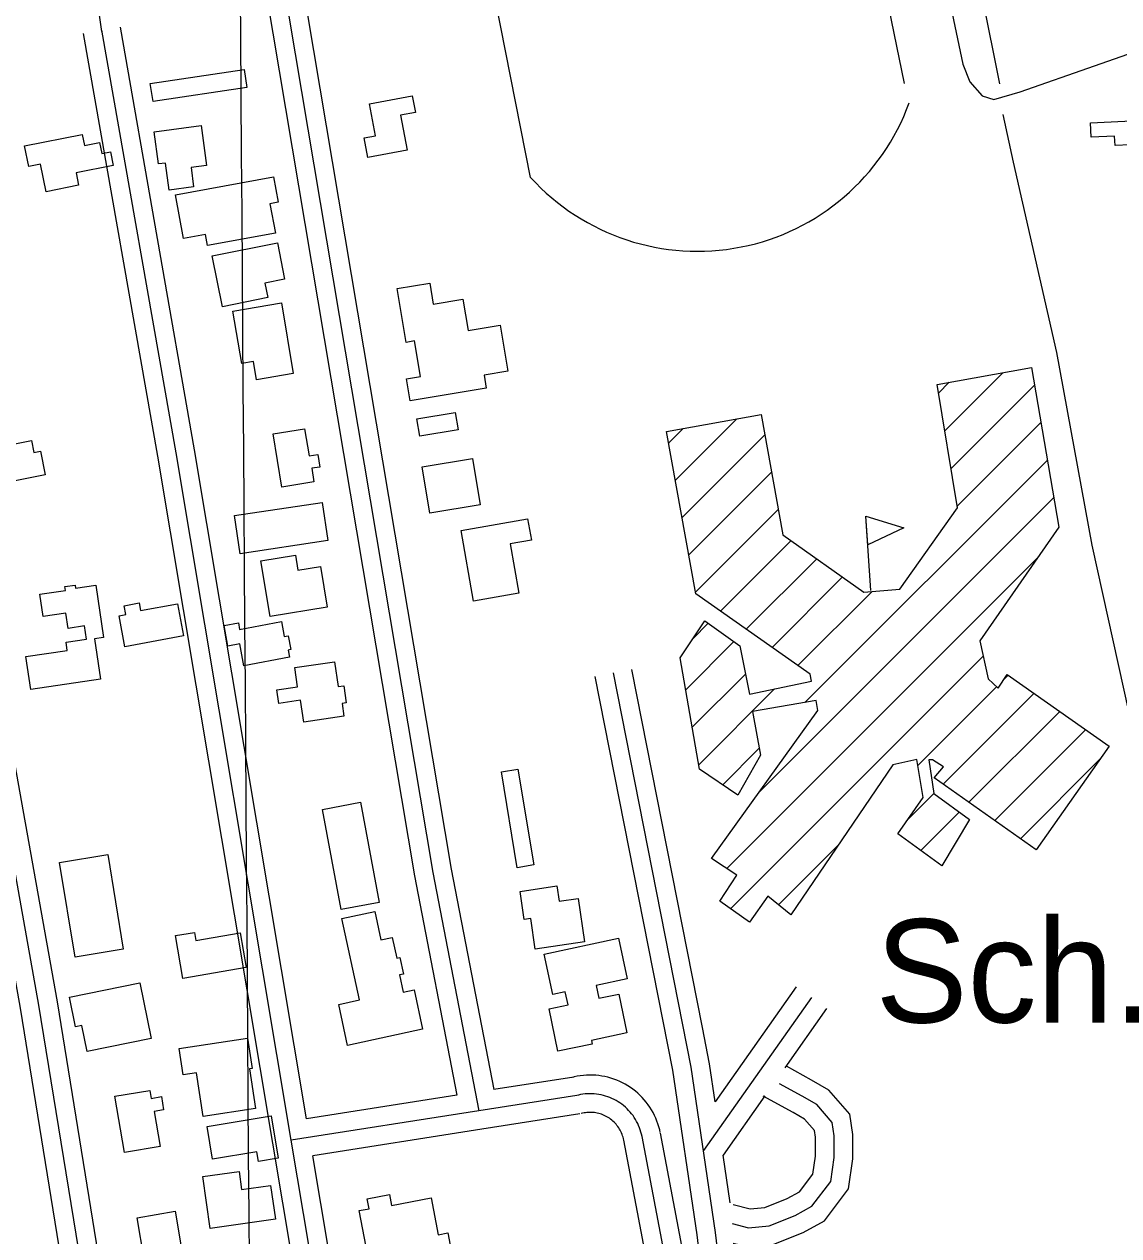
# Model space of a CAD drawing. Extents: x 3508733 to 3546731, y 546897 to 572481.
# Drawn here: x 3533744 to 3534624, y 565299 to 566273 of the extents above; entities that cross this region are included whole.
import ezdxf

# ---------------------------------------------------------------- set-up
doc = ezdxf.new("R2010")
doc.units = 0
for name, color, linetype in [('V-BLDG-IDEN', 7, 'Continuous'), ('V-BLDG-OTLN', 7, 'Continuous'), ('V-DTCH-CNTR', 7, 'Continuous'), ('V-GRID-MAJR', 7, 'Continuous'), ('V-ROAD-CNTR', 7, 'Continuous'), ('V-TOPO-SHOR', 7, 'Continuous')]:
    doc.layers.add(name, color=color, linetype=linetype)

msp = doc.modelspace()

# ---------------------------------------------------------------- linework, layer by layer
at = {"layer": 'V-BLDG-OTLN'}
for p, q in [((3534483.9390920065, 565946.4753107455), (3534530.655622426, 565993.1918411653)), ((3534478.9286211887, 565976.820178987), (3534487.5790741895, 565985.470631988)), ((3534488.9495628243, 565916.130442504), (3534556.0883450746, 565983.2692247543)), ((3534267.2605119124, 565906.5734259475), (3534316.7319527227, 565956.0448667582)), ((3534493.9600336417, 565885.7855742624), (3534561.2601187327, 565953.0856593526)), ((3534261.853705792, 565936.5219588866), (3534273.590500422, 565948.2587535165)), ((3534272.6673180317, 565876.6248930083), (3534339.2133577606, 565943.1709327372)), ((3534371.46025772, 565727.930459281), (3534566.43189239, 565922.9020939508)), ((3534278.0741241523, 565846.6763600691), (3534344.620298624, 565913.2225345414)), ((3534334.437952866, 565655.5528153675), (3534571.603666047, 565892.718528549)), ((3534283.480930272, 565816.7278271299), (3534350.0272394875, 565883.2741363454)), ((3534424.40882348, 565817.9773905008), (3534420.430831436, 565877.8452707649)), ((3534303.594354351, 565801.4859121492), (3534360.331416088, 565858.2229738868)), ((3534308.6921871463, 565594.4517105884), (3534558.7547922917, 565844.5143157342)), ((3534324.3584181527, 565786.8946368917), (3534381.0425788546, 565843.5787975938)), ((3534345.1224819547, 565772.3033616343), (3534401.753741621, 565828.9346213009)), ((3534365.8865457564, 565757.712086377), (3534425.5374449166, 565817.3629855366)), ((3534281.326096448, 565779.2176542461), (3534293.788738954, 565791.6802967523)), ((3534275.6623552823, 565738.1985740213), (3534314.417388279, 565776.953607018)), ((3534311.712603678, 565562.1167880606), (3534514.892183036, 565765.2963674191)), ((3534280.8550390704, 565708.0359187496), (3534323.644370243, 565750.825249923)), ((3534531.552154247, 565746.6009995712), (3534534.8571536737, 565749.9059989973)), ((3534286.0477228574, 565677.8732634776), (3534347.0633530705, 565738.8888936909)), ((3534462.308385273, 565677.3572305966), (3534525.7378481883, 565740.7866935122)), ((3534482.671033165, 565662.3645394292), (3534555.6482045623, 565735.3417108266)), ((3534503.4045478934, 565647.7427150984), (3534576.4392554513, 565720.7774226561)), ((3534524.138062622, 565633.1208907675), (3534597.2303063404, 565706.2131344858)), ((3534305.3451330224, 565661.815334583), (3534334.703913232, 565691.1741147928)), ((3534544.871577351, 565618.4990664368), (3534609.0086675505, 565682.6361566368)), ((3534454.230950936, 565633.9244572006), (3534475.1985470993, 565654.8920533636)), ((3534464.6654225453, 565609.0035897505), (3534495.5195251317, 565639.8576923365)), ((3534350.141505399, 565565.190350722), (3534397.873542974, 565612.9223882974))]:
    msp.add_line(p, q, dxfattribs=at)
for points in [[(3534358.3582450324, 566678.8236159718), (3534451.311059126, 566225.67552227)], [(3534150.9146599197, 566150.1636732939), (3534059.163843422, 566614.9177437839)]]:
    msp.add_lwpolyline(points, dxfattribs=at)
for points in [[(3533922.756, 566222.439), (3533847.279, 566211.1630000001), (3533845.112, 566225.671), (3533920.589, 566236.947)], [(3534026.088, 566183.708), (3534021.2970000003, 566209.3960000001), (3534055.755, 566215.8200000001), (3534058.2490000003, 566202.435), (3534046.396, 566200.225), (3534051.651, 566172.032), (3534020.097, 566166.15), (3534017.1380000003, 566182.041)], [(3534601.0530000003, 566194.099), (3534656.2430000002, 566196.649), (3534657.128, 566177.482), (3534620.839, 566175.806), (3534620.487, 566183.464), (3534601.5840000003, 566182.596)], [(3533761.308, 566138.662), (3533756.864, 566160.883), (3533747.3000000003, 566158.97), (3533743.998, 566175.473), (3533790.39, 566184.7440000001), (3533792.149, 566175.952), (3533804.386, 566178.399), (3533806.188, 566169.386), (3533812.9990000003, 566170.752), (3533815.201, 566159.738), (3533785.47, 566153.7930000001), (3533787.4420000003, 566143.888)], [(3533860.153, 566139.942), (3533857.265, 566161.726), (3533851.727, 566160.991), (3533848.299, 566186.853), (3533886.111, 566191.865), (3533890.346, 566159.906), (3533877.841, 566158.247), (3533879.869, 566142.555)], [(3533945.6520000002, 566105.275), (3533891.165, 566095.341), (3533889.525, 566104.333), (3533871.881, 566101.116), (3533865.484, 566136.212), (3533944.2800000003, 566150.579), (3533947.995, 566130.206), (3533941.329, 566128.987)], [(3533903.097, 566046.273), (3533894.967, 566087.144), (3533947.315, 566097.559), (3533953.146, 566068.254), (3533937.282, 566065.098), (3533939.578, 566053.529)], [(3534050.815, 566017.578), (3534043.483, 566060.774), (3534069.765, 566065.235), (3534072.6350000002, 566048.331), (3534096.471, 566052.378), (3534100.758, 566027.1240000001), (3534126.315, 566031.461), (3534132.616, 565994.331), (3534113.486, 565991.085), (3534115.225, 565980.843), (3534054.149, 565970.478), (3534051.1410000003, 565988.199), (3534062.397, 565990.108), (3534057.541, 566018.721)], [(3533950.523, 566049.285), (3533960.046, 565992.4720000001), (3533930.465, 565987.513), (3533928.0130000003, 566002.136), (3533918.6580000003, 566000.567), (3533911.586, 566042.76)], [(3534283.71, 565815.459), (3534260.1720000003, 565945.837), (3534336.253, 565959.568), (3534353.704, 565862.909), (3534418.91, 565816.804), (3534447.685, 565819.231), (3534494.187, 565884.411), (3534477.79, 565983.716), (3534553.681, 565997.319), (3534575.685, 565868.899), (3534512.211, 565777.477), (3534518.896, 565747.107), (3534526.977, 565739.642), (3534534.082, 565750.449), (3534616.241, 565692.8960000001), (3534557.5130000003, 565609.584), (3534475.355, 565667.524), (3534482.827, 565676.383), (3534473.948, 565681.9130000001), (3534471.2290000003, 565681.939), (3534475.2260000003, 565654.705), (3534503.761, 565633.828), (3534481.63, 565596.757), (3534446.151, 565622.3690000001), (3534466.649, 565651.684), (3534461.517, 565682.0380000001), (3534442.055, 565677.962), (3534360.024, 565557.204), (3534341.5270000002, 565572.152), (3534326.943, 565551.324), (3534303.028, 565568.2710000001), (3534316.838, 565589.108), (3534296.387, 565602.524), (3534381.897, 565721.693), (3534380.42, 565729.478), (3534329.4420000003, 565720.6730000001), (3534335.69, 565685.6460000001), (3534317.491, 565653.589), (3534286.63, 565674.491), (3534271.221, 565763.997), (3534290.947, 565793.709), (3534319.1010000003, 565773.61), (3534326.863, 565734.684), (3534376.6950000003, 565745.057), (3534375.589, 565750.894)], [(3534059.5130000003, 565956.109), (3534090.256, 565961.238), (3534092.582, 565947.28), (3534061.84, 565942.156)], [(3533950.961, 565901.272), (3533944.014, 565944.0750000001), (3533969.19, 565948.161), (3533972.745, 565926.262), (3533979.758, 565927.398), (3533981.384, 565917.355), (3533974.91, 565916.304), (3533976.661, 565905.444)], [(3533760.5500000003, 565911.076), (3533712.211, 565901.452), (3533706.17, 565931.789), (3533718.429, 565934.231), (3533718.773, 565932.496), (3533749.569, 565938.626), (3533751.5, 565928.924), (3533756.788, 565929.973)], [(3534063.7830000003, 565917.609), (3534104.254, 565924.189), (3534110.3200000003, 565886.8910000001), (3534069.849, 565880.309)], [(3533987.8170000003, 565858.1680000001), (3533917.396, 565847.617), (3533912.796, 565878.296), (3533983.221, 565888.8470000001)], [(3534105.032, 565809.583), (3534095.122, 565866.401), (3534148.523, 565875.7170000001), (3534151.524, 565858.518), (3534134.441, 565855.5380000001), (3534141.353, 565815.92)], [(3534420.430831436, 565877.8452707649), (3534451.130770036, 565868.3092898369), (3534421.961828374, 565854.7943168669)], [(3533941.358, 565797.26), (3533934.042, 565842.009), (3533961.875, 565846.56), (3533963.865, 565834.372), (3533981.98, 565837.334), (3533987.299, 565804.77)], [(3533801.279, 565822.348), (3533807.464, 565780.268), (3533800.242, 565779.207), (3533805.018, 565746.718), (3533749.028, 565738.487), (3533745.137, 565764.963), (3533778.321, 565769.8420000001), (3533777.321, 565776.6190000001), (3533793.715, 565779.029), (3533792.171, 565789.529), (3533779.089, 565787.606), (3533777.274, 565799.937), (3533758.9450000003, 565797.2440000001), (3533756.335, 565814.998), (3533776.971, 565818.033), (3533776.4960000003, 565821.269), (3533784.6550000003, 565822.469), (3533785.028, 565819.96)], [(3533837.233, 565801.881), (3533867.063, 565807.414), (3533871.875, 565781.4720000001), (3533824.646, 565772.709), (3533819.989, 565797.803), (3533825.3370000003, 565798.794), (3533824.038, 565805.794), (3533836.091, 565808.031)], [(3533956.951, 565764.47), (3533920.366, 565757.459), (3533916.974, 565775.164), (3533907.5270000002, 565773.354), (3533904.377, 565789.785), (3533915.901, 565791.995), (3533916.894, 565786.809), (3533950.498, 565793.246), (3533952.857, 565780.9400000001), (3533955.9560000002, 565781.532), (3533958.0530000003, 565770.585), (3533955.862, 565770.157)], [(3533968.465, 565712.299), (3533965.924, 565729.801), (3533948.3680000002, 565727.256), (3533946.787, 565738.149), (3533963.572, 565740.584), (3533961.322, 565756.098), (3533993.281, 565760.736), (3533996.1750000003, 565740.779), (3534000.6520000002, 565741.43), (3534002.65, 565727.657), (3533999.4450000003, 565727.188), (3534000.856, 565716.997)], [(3534140.563, 565674.421), (3534153.377, 565597.373), (3534140.196, 565595.182), (3534127.3880000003, 565672.232)], [(3534014.037, 565647.738), (3534029.147, 565567.167), (3533998.585, 565561.437), (3533983.477, 565642.006)], [(3533784.6240000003, 565523.338), (3533772.168, 565599.329), (3533810.974, 565605.6900000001), (3533823.411, 565529.697)], [(3534154.632, 565529.765), (3534150.997, 565554.277), (3534145.732, 565553.495), (3534142.387, 565576.068), (3534172.069, 565580.471), (3534173.884, 565568.237), (3534189.1040000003, 565570.491), (3534194.2260000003, 565535.639)], [(3534013.202, 565488.858), (3533999.103, 565554.265), (3534025.592, 565559.977), (3534030.507, 565537.17), (3534039.59, 565539.128), (3534043.217, 565522.302), (3534045.781, 565522.855), (3534048.622, 565509.672), (3534045.501, 565508.998), (3534048.519, 565494.9940000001), (3534057.1520000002, 565496.856), (3534063.953, 565465.3), (3534003.724, 565452.3200000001), (3533996.625, 565485.286)], [(3533922.262, 565514.937), (3533871.208, 565506.121), (3533865.262, 565540.537), (3533880.522, 565543.1730000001), (3533881.642, 565536.681), (3533917.4390000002, 565542.862)], [(3534180.98, 565484.824), (3534178.758, 565495.336), (3534168.659, 565493.198), (3534161.7800000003, 565525.712), (3534221.715, 565538.393), (3534228.61, 565505.797), (3534203.508, 565500.487), (3534205.6890000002, 565490.181), (3534221.764, 565493.583), (3534228.373, 565462.341), (3534199.7660000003, 565456.287), (3534200.377, 565453.397), (3534172.921, 565447.589), (3534165.7290000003, 565481.598)], [(3533845.8170000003, 565457.747), (3533794.356, 565447.376), (3533790.1210000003, 565468.39), (3533784.934, 565467.346), (3533780.154, 565491.062), (3533836.801, 565502.475)], [(3533868.3000000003, 565449.737), (3533923.241, 565458.128), (3533926.967, 565433.728), (3533924.841, 565433.402), (3533929.723, 565401.431), (3533887.682, 565395.013), (3533882.281, 565430.361), (3533871.509, 565428.723)], [(3533824.265, 565366.15), (3533816.555, 565411.358), (3533844.711, 565416.16), (3533845.81, 565409.707), (3533854.009, 565411.106), (3533855.819, 565400.4890000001), (3533848.295, 565399.205), (3533853.0870000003, 565371.0650000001)], [(3533930.87, 565366.623), (3533895.018, 565360.764), (3533890.707, 565387.144), (3533942.2490000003, 565395.5700000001), (3533947.805, 565361.5750000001), (3533932.113, 565359.015)], [(3533918.502, 565336.403), (3533941.878, 565339.667), (3533945.679, 565312.447), (3533893.279, 565305.132), (3533887.444, 565346.903), (3533916.471, 565350.954)], [(3534084.458, 565301.458), (3534089.258, 565276.1240000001), (3534029.901, 565264.877), (3534031.005, 565259.062), (3534014.504, 565255.937), (3534008.344, 565288.461), (3534018.643, 565290.4130000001), (3534013.142, 565319.429), (3534021.025, 565320.922), (3534019.505, 565328.942), (3534037.333, 565332.321), (3534038.982, 565323.63), (3534070.865, 565329.671), (3534076.4990000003, 565299.953)], [(3533878.738, 565290.12), (3533885.7120000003, 565248.81), (3533878.484, 565247.591), (3533880.7430000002, 565234.208), (3533847.512, 565228.6), (3533845.278, 565241.8470000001), (3533842.349, 565241.353), (3533835.892, 565279.636), (3533840.092, 565280.345), (3533834.4620000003, 565313.705), (3533865.088, 565318.872), (3533870.188, 565288.678)]]:
    msp.add_lwpolyline(points, close=True, dxfattribs=at)
msp.add_arc((3534285.012831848, 566272.0138723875), 181.18993006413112, 222.26028295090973, 340.07443295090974, dxfattribs=at)
at = {"layer": 'V-DTCH-CNTR'}
msp.add_lwpolyline([(3534342.514, 566979.56), (3534369.7830000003, 566830.061), (3534419.322, 566617.4720000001), (3534456.309, 566441.436), (3534498.338, 566241.261), (3534504.068, 566227.103), (3534513.9420000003, 566215.841), (3534523.311, 566212.808), (3534544.525, 566219.054), (3534664.208, 566260.727), (3534859.36, 566328.657), (3534922.477, 566353.8640000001)], dxfattribs=at)
at = {"layer": 'V-GRID-MAJR'}
msp.add_spline([(3534014.4590000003, 552440.283), (3533972.165, 558498.1140000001), (3533929.85, 564559.029), (3533887.535, 570619.961), (3533887.514, 570623.028)], degree=3, dxfattribs=at)
at = {"layer": 'V-ROAD-CNTR'}
for points in [[(3533886.824188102, 564690.581592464), (3533855.3572510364, 564881.1602113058), (3533797.427366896, 565226.586520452), (3533755.5864505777, 565484.7360041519), (3533694.083573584, 565828.1103174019), (3533643.2536752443, 566125.2607230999), (3533576.476808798, 566520.6049324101), (3533518.2879251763, 566843.4712866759), (3533497.888965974, 566975.2300231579), (3533425.3561110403, 567437.8060980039), (3533342.654276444, 567907.578158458), (3533251.7834581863, 568405.7071621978), (3533222.5775165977, 568601.449770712), (3533183.1095955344, 568815.056343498)], [(3533901.624158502, 564693.025587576), (3533870.1542214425, 564883.6222063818), (3533812.227337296, 565229.0265155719), (3533770.3734210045, 565487.2579991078), (3533708.858544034, 565830.697312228), (3533658.041645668, 566127.7747180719), (3533591.2537792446, 566523.1839272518), (3533533.0828955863, 566845.94928172), (3533512.709936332, 566977.53901854), (3533440.1530814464, 567440.2680930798), (3533357.419246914, 567910.2241531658), (3533266.583428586, 568408.1601572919), (3533237.3744870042, 568603.9197657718), (3533201.012559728, 568800.7183721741)], [(3533614.869732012, 568289.5823944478), (3533748.811464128, 567505.7279621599), (3533901.2121593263, 566608.5447565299), (3534072.297817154, 565591.39679083), (3534109.353743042, 565399.8051740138)], [(3533629.6557024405, 568292.1093893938), (3533763.598434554, 567508.2469571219), (3533916.002129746, 566611.0447515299), (3534087.05978763, 565594.065785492), (3534121.3357190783, 565416.84713993)], [(3533600.0837615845, 568287.0553995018), (3533734.024493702, 567503.2089671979), (3533886.4221889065, 566606.0447615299), (3534057.535846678, 565588.7277961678), (3534091.676778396, 565412.210149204)], [(3533602.217, 567524.81), (3533627.7660000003, 567379.441), (3533658.693, 567185.253), (3533687.877, 566992.846), (3533713.114, 566816.929), (3533723.137, 566762.778), (3533742.282, 566680.921), (3533763.284, 566550.871), (3533790.8540000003, 566373.1680000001), (3533805.908661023, 566267.4526921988)], [(3533872.024217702, 564688.137597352), (3533840.5602806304, 564878.6982162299), (3533782.627396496, 565224.146525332), (3533740.7994801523, 565482.2140091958), (3533679.308603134, 565825.5233225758), (3533628.46570482, 566122.7467281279), (3533561.6998383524, 566518.0259375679), (3533503.4929547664, 566840.9932916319), (3533485.59599056, 566956.5920604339)], [(3534055.4548508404, 564694.9495837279), (3534023.6139145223, 564897.1891792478), (3533943.6890743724, 565373.6042264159), (3533851.0832595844, 565926.1111213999), (3533791.469378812, 566265.901441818)], [(3534070.271821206, 564697.282579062), (3534038.4198849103, 564899.596174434), (3533958.482044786, 565376.0852214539), (3533865.867230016, 565928.647116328), (3533806.2433492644, 566268.4934366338)], [(3533970.821020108, 565393.209187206), (3533880.651200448, 565931.1831112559), (3533821.017319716, 566271.0854314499)], [(3534307.958345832, 565104.3967648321), (3534284.817392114, 565299.896373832), (3534265.24443126, 565432.271109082), (3534202.751556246, 565748.8194759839)], [(3534392.775176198, 564719.2105352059), (3534347.780266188, 564957.387058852), (3534324.6473124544, 565091.0127916), (3534299.6873623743, 565301.8753698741), (3534280.030401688, 565434.8221039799), (3534217.467526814, 565751.7244701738)], [(3534289.0143837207, 565466.7620400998), (3534232.1834973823, 565754.6294643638)], [(3534364.425232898, 565499.3469749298), (3534299.303363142, 565407.02715957)], [(3534376.682208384, 565490.7009922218), (3534289.9483818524, 565367.741238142)], [(3534388.9391838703, 565482.0550095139), (3534355.3022511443, 565434.368104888)], [(3534299.303363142, 565407.026159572), (3534294.816372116, 565437.373098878), (3534289.0143837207, 565466.7620400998)], [(3534313.890333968, 565293.3333869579), (3534324.9653118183, 565290.4923926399), (3534346.3572690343, 565292.5103886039), (3534370.138221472, 565301.8743698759), (3534387.143187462, 565311.319350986), (3534406.50414874, 565336.838299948), (3534410.083141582, 565361.0872514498), (3534409.95414184, 565380.6812122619), (3534407.5641466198, 565396.92217978), (3534390.6361804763, 565416.371140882), (3534376.7312082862, 565424.4371247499), (3534356.645248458, 565435.5621025)], [(3534185.7945901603, 565426.864119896), (3534121.3357190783, 565416.84713993)], [(3534255.151451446, 565382.1752092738), (3534254.6964523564, 565384.2962050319), (3534254.066453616, 565386.7102002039), (3534253.3324550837, 565389.0921954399), (3534252.4964567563, 565391.4401907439), (3534251.55945863, 565393.7501861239), (3534250.521460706, 565396.0201815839), (3534249.386462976, 565398.2411771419), (3534248.157465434, 565400.4081728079), (3534246.835468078, 565402.521168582), (3534245.421470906, 565404.57716447), (3534243.9184739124, 565406.569160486), (3534242.333477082, 565408.491156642), (3534240.665480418, 565410.344152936), (3534238.918483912, 565412.1231493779), (3534237.096487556, 565413.8241459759), (3534235.202491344, 565415.4441427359), (3534233.238495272, 565416.9821396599), (3534231.2064993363, 565418.434136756), (3534229.1185035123, 565419.7941340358), (3534226.972507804, 565421.0621315), (3534224.7735122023, 565422.2361291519), (3534222.522516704, 565423.3151269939), (3534220.230521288, 565424.2931250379), (3534217.8995259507, 565425.1711232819), (3534215.52953069, 565425.9481217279), (3534213.1255354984, 565426.6221203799), (3534210.69954035, 565427.189119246), (3534208.250545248, 565427.6511183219), (3534205.77955019, 565428.00711761), (3534203.298555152, 565428.254117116), (3534200.8115601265, 565428.3941168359), (3534198.3195651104, 565428.426116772), (3534195.822570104, 565428.349116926), (3534193.3375750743, 565428.1631172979), (3534190.865580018, 565427.8711178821), (3534188.402584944, 565427.47211868), (3534186.007589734, 565426.975119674), (3534184.512592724, 565426.60712041)], [(3534312.84933605, 565309.0863554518), (3534326.1603094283, 565305.6713622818), (3534342.8362760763, 565307.2443591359), (3534363.7202343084, 565315.4683426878), (3534377.1012075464, 565322.9003278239), (3534392.227177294, 565342.8372879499), (3534395.076171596, 565362.139249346), (3534394.9611718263, 565379.534214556), (3534393.3641750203, 565390.390192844), (3534380.956199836, 565404.6451643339), (3534369.333223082, 565411.3871508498), (3534351.066259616, 565421.5051306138)], [(3534188.0975855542, 565412.0421495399), (3534109.353743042, 565399.8051740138), (3533958.482044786, 565376.0852214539)], [(3534091.676778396, 565412.210149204), (3533970.821020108, 565393.209187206)], [(3534240.4864807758, 565379.0242155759), (3534240.0994815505, 565380.8252119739), (3534239.63448248, 565382.60720841), (3534239.0924835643, 565384.36720489), (3534238.4744848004, 565386.103201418), (3534237.782486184, 565387.8091980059), (3534237.0164877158, 565389.4841946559), (3534236.1774893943, 565391.1251913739), (3534235.26949121, 565392.72718817), (3534234.292493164, 565394.2881850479), (3534233.2484952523, 565395.8061820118), (3534232.13949747, 565397.2761790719), (3534230.967499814, 565398.69717623), (3534229.7355022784, 565400.066173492), (3534228.44450486, 565401.3801708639), (3534227.0985075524, 565402.63716835), (3534225.698510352, 565403.834165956), (3534224.2485132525, 565404.9701636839), (3534222.74951625, 565406.041161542), (3534221.206519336, 565407.0461595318), (3534219.6205225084, 565407.9831576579), (3534217.995525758, 565408.8511559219), (3534216.3345290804, 565409.64715433), (3534214.640532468, 565410.370152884), (3534212.9175359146, 565411.0191515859), (3534211.166539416, 565411.5931504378), (3534209.393542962, 565412.0901494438), (3534207.59954655, 565412.5091486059), (3534205.78955017, 565412.8511479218), (3534203.966553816, 565413.113147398), (3534202.1335574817, 565413.2961470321), (3534200.2945611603, 565413.399146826), (3534198.453564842, 565413.4231467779), (3534196.6125685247, 565413.3661468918), (3534194.775572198, 565413.229147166), (3534192.9465758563, 565413.013147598), (3534191.127579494, 565412.7181481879), (3534189.3245831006, 565412.3441489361), (3534188.0975855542, 565412.0421495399)], [(3534339.3782829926, 565411.7941500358), (3534305.665350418, 565363.999245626)], [(3534313.766334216, 565324.3363249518), (3534327.3553070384, 565320.8503319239), (3534339.3152831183, 565321.9783296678), (3534357.302247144, 565329.0623155), (3534367.05922763, 565334.481304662), (3534377.9502058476, 565348.8362759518), (3534380.06920161, 565363.191247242), (3534379.968201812, 565378.3872168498), (3534379.1642034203, 565383.8582059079), (3534371.2762191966, 565392.9191877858), (3534361.935237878, 565398.33717695), (3534338.0202857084, 565411.584150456)], [(3534190.4005809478, 565397.220179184), (3534111.6707384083, 565384.9852036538), (3533975.7820101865, 565363.620246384)], [(3534225.8215101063, 565375.8732218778), (3534225.502510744, 565377.3542189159), (3534225.202511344, 565378.5042166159), (3534224.852512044, 565379.64221434), (3534224.452512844, 565380.7662120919), (3534224.0055137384, 565381.868209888), (3534223.511514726, 565382.9482077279), (3534222.968515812, 565384.009205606), (3534222.381516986, 565385.046203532), (3534221.74951825, 565386.055201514), (3534221.075519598, 565387.0351995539), (3534220.3605210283, 565387.9831976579), (3534219.601522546, 565388.903195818), (3534218.8055241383, 565389.788194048), (3534217.9705258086, 565390.6371923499), (3534217.1005275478, 565391.4501907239), (3534216.1945293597, 565392.2241891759), (3534215.258531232, 565392.9581877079), (3534214.292533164, 565393.6481863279), (3534213.29453516, 565394.2981850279), (3534212.2685372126, 565394.9041838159), (3534211.217539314, 565395.4661826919), (3534210.146541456, 565395.9791816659), (3534209.0505436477, 565396.4471807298), (3534207.9355458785, 565396.8671798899), (3534206.803548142, 565397.238179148), (3534205.661550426, 565397.5581785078), (3534204.49955275, 565397.8291779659), (3534203.3285550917, 565398.0511775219), (3534202.153557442, 565398.219177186), (3534200.9685598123, 565398.3381769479), (3534199.777562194, 565398.404176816), (3534198.587564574, 565398.4201767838), (3534197.4025669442, 565398.383176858), (3534196.213569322, 565398.2951770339), (3534195.0275716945, 565398.1551773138), (3534193.8525740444, 565397.964177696), (3534192.641576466, 565397.7131781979), (3534191.6825783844, 565397.4771786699)], [(3534346.9022679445, 564714.5065446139), (3534292.3563770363, 565025.828921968), (3534225.7505102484, 565376.2232211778)], [(3534361.677238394, 564717.0955394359), (3534307.112347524, 565028.5239165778), (3534240.4864807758, 565379.0242155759)], [(3534307.958345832, 565104.3967648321), (3534255.222451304, 565381.8252099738)], [(3534085.088791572, 564699.6155743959), (3534053.2258552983, 564902.0031696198), (3533975.7820101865, 565363.620246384)], [(3534311.312339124, 565325.8053220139), (3534305.665350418, 565363.9982456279)]]:
    msp.add_lwpolyline(points, dxfattribs=at)
at = {"layer": 'V-TOPO-SHOR'}
msp.add_line((3534528.169, 566225.401), (3534501.34, 566360.208), dxfattribs=at)
msp.add_lwpolyline([(3534825.281, 564763.637), (3534797.383, 564909.03), (3534758.61, 565082.736), (3534718.0270000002, 565251.757), (3534704.994, 565298.89), (3534699.37, 565323.621), (3534693.9080000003, 565364.215), (3534678.48, 565464.831), (3534661.943, 565571.925), (3534632.308, 565719.686), (3534602.538, 565854.524), (3534574.151, 566009.323), (3534539.2800000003, 566162.427), (3534530.856, 566200.7000000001)], dxfattribs=at)

# ---------------------------------------------------------------- texts
at = {"layer": 'V-BLDG-IDEN'}
msp.add_text('Sch.', height=82.99983200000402, dxfattribs=at).set_placement((3534428.2601052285, 565470.701032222))

doc.saveas('drawing.dxf')
